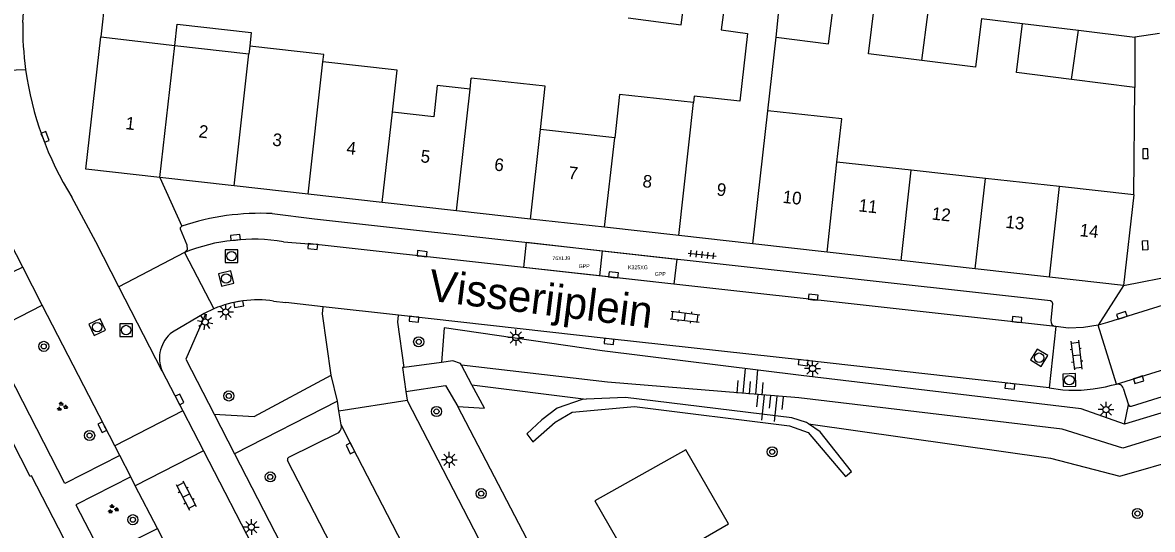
# Model space of a CAD drawing. Extents: x 132994 to 136000, y 393499 to 395512.
# Drawn here: x 134759.1 to 134848.7, y 394517.6 to 394557.8 of the extents above; entities that cross this region are included whole.
import ezdxf

# ---------------------------------------------------------------- set-up
doc = ezdxf.new("R2010")
doc.units = 0
for name, color, linetype in [('bp-anno-kenteken', 7, 'Continuous'), ('bp-grn-parkeervak', 7, 'Continuous'), ('gg-afsc-hekwerk', 7, 'Continuous'), ('gg-afsc-muur', 7, 'Continuous'), ('gg-anno-huisnummerreeks BGT', 7, 'Continuous'), ('gg-anno-openbare ruimte label', 7, 'Continuous'), ('gg-bbg-bijgebouw', 7, 'Continuous'), ('gg-bbg-gedigitaliseerde bebouwing', 7, 'Continuous'), ('gg-bbg-gedigitaliseerde bijgebouw', 7, 'Continuous'), ('gg-bbg-hoofdgebouw', 7, 'Continuous'), ('gg-bbg-luifel en loopbrug', 7, 'Continuous'), ('gg-bbg-tussenscheiding', 7, 'Continuous'), ('gg-knt-bovenkant onderkant talud', 7, 'Continuous'), ('gg-knt-verharding', 7, 'Continuous'), ('gg-knt-verharding nz', 7, 'Continuous'), ('gt-grn-groengrens', 7, 'Continuous'), ('gt-grn-weggrens', 7, 'Continuous'), ('gt-symb-boom', 7, 'Continuous'), ('gt-symb-groenvak', 7, 'Continuous'), ('gt-symb-klinker verharding', 7, 'Continuous'), ('gt-symb-kolk', 7, 'Continuous'), ('gt-symb-kolk center center', 7, 'Continuous'), ('gt-symb-lichtmast', 7, 'Continuous'), ('gt-symb-rioolschacht', 7, 'Continuous'), ('gt-symb-talud symbool', 7, 'Continuous'), ('gt-symb-tegel verharding', 7, 'Continuous'), ('kenmerkpunt gehandicapten parkeerplaats', 7, 'Continuous')]:
    doc.layers.add(name, color=color, linetype=linetype)

# ---------------------------------------------------------------- blocks, each defined once
blk = doc.blocks.new('gt0-KOLK')
at = {"layer": 'gt-symb-kolk'}
blk.add_lwpolyline([(0, 0), (0.375, 0), (0.375, 0.4), (-0.375, 0.4), (-0.375, 0), (0, 0)], dxfattribs=at)
blk = doc.blocks.new('gt0-LMAST')
at = {"layer": 'gt-symb-lichtmast'}
for p, q in [((-0.182, 0.173), (-0.447, 0.438)), ((-0.005, 0.246), (-0.005, 0.621)), ((0.172, 0.173), (0.437, 0.438)), ((-0.255, -0.004), (-0.63, -0.004)), ((-0.182, -0.181), (-0.447, -0.446)), ((-0.005, -0.254), (-0.005, -0.629)), ((0.437, -0.446), (0.172, -0.181)), ((0.245, -0.004), (0.62, -0.004))]:
    blk.add_line(p, q, dxfattribs=at)
blk.add_circle((-0.005, -0.004), 0.25, dxfattribs=at)
blk = doc.blocks.new('gt0-RS')
at = {"layer": 'gt-symb-rioolschacht'}
blk.add_lwpolyline([(-0.5, -0.5), (0.5, -0.5), (0.5, 0.5), (-0.5, 0.5)], close=True, dxfattribs=at)
blk.add_circle((0, 0), 0.375, dxfattribs=at)
blk = doc.blocks.new('gt0-KL1')
at = {"layer": 'gt-symb-klinker verharding'}
for p, q in [((-1.15, 0.3), (1.15, 0.3)), ((-1, -0.3), (-1, 0.3)), ((-0.5, 0.3), (-0.5, 0.45)), ((0, -0.3), (0, 0.3)), ((0.5, 0.3), (0.5, 0.45)), ((1, -0.3), (1, 0.3)), ((-1.15, -0.3), (1.15, -0.3)), ((-0.5, -0.45), (-0.5, -0.3)), ((0.5, -0.45), (0.5, -0.3))]:
    blk.add_line(p, q, dxfattribs=at)
blk = doc.blocks.new('gt0-TEG1')
at = {"layer": 'gt-symb-tegel verharding'}
for p, q in [((-1.125, 0), (1.125, 0)), ((-0.9, -0.25), (-0.9, 0.25)), ((-0.45, -0.25), (-0.45, 0.25)), ((0, -0.25), (0, 0.25)), ((0.45, -0.25), (0.45, 0.25)), ((0.9, -0.25), (0.9, 0.25))]:
    blk.add_line(p, q, dxfattribs=at)
blk = doc.blocks.new('gt0-TALUD_1')
at = {"layer": 'gt-symb-talud symbool'}
for p, q in [((-1, -1), (-1, 0)), ((-0.5, -2), (-0.5, 0)), ((0, -1), (0, 0)), ((0.5, -2), (0.5, 0)), ((1, -1), (1, 0))]:
    blk.add_line(p, q, dxfattribs=at)
blk = doc.blocks.new('gt0-KOLKCC')
at = {"layer": 'gt-symb-kolk center center'}
blk.add_lwpolyline([(-0.375, 0.2), (0.375, 0.2), (0.375, -0.2), (-0.375, -0.2)], close=True, dxfattribs=at)
blk = doc.blocks.new('gt0-BOOM')
at = {"layer": 'gt-symb-boom'}
for radius in [0.4, 0.2]:
    blk.add_circle((0, 0), radius, dxfattribs=at)
blk = doc.blocks.new('gt0-GRVAK')
at = {"layer": 'gt-symb-groenvak'}
for p, q in [((-0.11, 0.189), (-0.228, 0.24)), ((-0.182, 0.153), (0.088, 0.153)), ((-0.091, 0.211), (-0.156, 0.322)), ((-0.047, 0.214), (-0.047, 0.393)), ((-0.004, 0.211), (0.061, 0.322)), ((0.015, 0.189), (0.133, 0.24)), ((0.262, -0.052), (0.197, 0.059)), ((0.305, -0.049), (0.305, 0.13)), ((0.349, -0.052), (0.414, 0.059)), ((-0.245, -0.228), (-0.363, -0.177)), ((-0.318, -0.264), (-0.047, -0.264)), ((-0.226, -0.206), (-0.291, -0.095)), ((-0.183, -0.203), (-0.183, -0.024)), ((-0.139, -0.206), (-0.074, -0.095)), ((-0.12, -0.228), (-0.002, -0.177)), ((0.243, -0.074), (0.125, -0.023)), ((0.17, -0.11), (0.441, -0.11)), ((0.368, -0.074), (0.486, -0.023))]:
    blk.add_line(p, q, dxfattribs=at)

msp = doc.modelspace()

# ---------------------------------------------------------------- linework, layer by layer
at = {"layer": 'bp-grn-parkeervak'}
msp.add_line((134805.083, 394539.713), (134804.863, 394537.725), dxfattribs=at)
for points in [[(134804.863, 394537.725), (134798.859, 394538.39), (134799.08, 394540.381), (134805.083, 394539.713)], [(134805.083, 394539.713), (134810.989, 394539.056), (134810.769, 394537.07), (134804.863, 394537.725)]]:
    msp.add_lwpolyline(points, dxfattribs=at)
at = {"layer": 'gg-afsc-hekwerk'}
msp.add_line((134814.564, 394487.246), (134793.641, 394527.364), dxfattribs=at)
at = {"layer": 'gg-afsc-muur'}
for p, q in [((134765.71, 394560.14), (134765.332, 394556.654)), ((134847.21, 394544.15), (134847.3, 394552.65))]:
    msp.add_line(p, q, dxfattribs=at)
at = {"layer": 'gg-bbg-bijgebouw'}
for p, q in [((134823.01, 394556.11), (134823.51, 394559.98)), ((134838.39, 394557.72), (134842.845, 394557.185)), ((134842.845, 394557.185), (134847.3, 394556.65)), ((134847.3, 394556.65), (134847.3, 394552.65)), ((134847.3, 394552.65), (134842.281, 394553.292))]:
    msp.add_line(p, q, dxfattribs=at)
for points in [[(134807.133, 394558.166), (134811.34, 394557.62), (134811.84, 394561.46)], [(134830.42, 394554.78), (134826.18, 394555.31), (134826.67, 394559.18)], [(134835.15, 394558.12), (134834.66, 394554.25), (134830.42, 394554.78)], [(134842.281, 394553.292), (134837.92, 394553.85), (134838.39, 394557.72)]]:
    msp.add_lwpolyline(points, dxfattribs=at)
at = {"layer": 'gg-bbg-gedigitaliseerde bebouwing'}
for p, q in [((134765.332, 394556.654), (134771.197, 394555.988)), ((134818.201, 394550.808), (134818.862, 394556.647)), ((134771.197, 394555.988), (134777.072, 394555.32)), ((134777.14, 394555.929), (134777.072, 394555.32)), ((134794.605, 394552.529), (134794.702, 394553.391)), ((134824.063, 394550.164), (134818.201, 394550.808)), ((134823.686, 394546.736), (134824.063, 394550.164)), ((134806.07, 394548.672), (134800.194, 394549.317)), ((134829.577, 394546.088), (134823.686, 394546.736)), ((134835.453, 394545.442), (134829.577, 394546.088)), ((134841.33, 394544.796), (134835.453, 394545.442)), ((134847.21, 394544.15), (134841.33, 394544.796))]:
    msp.add_line(p, q, dxfattribs=at)
for points in [[(134814.52, 394557.21), (134816.589, 394556.942), (134815.997, 394551.563), (134812.38, 394551.961), (134812.324, 394551.454)], [(134782.948, 394554.675), (134783.015, 394555.271), (134777.14, 394555.929)], [(134788.45, 394550.688), (134788.823, 394554.017), (134782.948, 394554.675)], [(134794.605, 394552.529), (134792.011, 394552.82), (134791.732, 394550.323), (134788.45, 394550.688)], [(134800.194, 394549.317), (134800.571, 394552.746), (134794.702, 394553.391)], [(134812.324, 394551.454), (134806.447, 394552.1), (134806.07, 394548.672)]]:
    msp.add_lwpolyline(points, dxfattribs=at)
at = {"layer": 'gg-bbg-gedigitaliseerde bijgebouw'}
msp.add_line((134818.862, 394556.647), (134823.01, 394556.11), dxfattribs=at)
at = {"layer": 'gg-bbg-hoofdgebouw'}
for p, q in [((134815.02, 394561.08), (134814.52, 394557.21)), ((134764.15, 394546.18), (134765.332, 394556.654)), ((134770.025, 394545.522), (134764.15, 394546.18)), ((134775.9, 394544.863), (134770.025, 394545.522)), ((134781.775, 394544.205), (134775.9, 394544.863)), ((134787.65, 394543.546), (134781.775, 394544.205)), ((134847.21, 394544.15), (134846.41, 394536.96)), ((134793.525, 394542.888), (134787.65, 394543.546)), ((134799.4, 394542.229), (134793.525, 394542.888)), ((134805.275, 394541.571), (134799.4, 394542.229)), ((134811.15, 394540.912), (134805.275, 394541.571)), ((134817.026, 394540.253), (134811.15, 394540.912)), ((134822.901, 394539.595), (134817.026, 394540.253)), ((134828.776, 394538.936), (134822.901, 394539.595)), ((134834.651, 394538.278), (134828.776, 394538.936)), ((134840.526, 394537.62), (134834.651, 394538.278)), ((134846.41, 394536.96), (134840.526, 394537.62))]:
    msp.add_line(p, q, dxfattribs=at)
msp.add_lwpolyline([(134762.86, 394516.03), (134759.853, 394521.885), (134759.751, 394521.832), (134758.256, 394524.739)], dxfattribs=at)
at = {"layer": 'gg-bbg-luifel en loopbrug'}
msp.add_lwpolyline([(134771.197, 394555.988), (134771.386, 394557.677), (134777.262, 394557.019), (134777.14, 394555.929)], dxfattribs=at)
at = {"layer": 'gg-bbg-tussenscheiding'}
for p, q in [((134818.862, 394556.647), (134819.265, 394560.53)), ((134830.42, 394554.78), (134830.91, 394558.65)), ((134842.281, 394553.292), (134842.845, 394557.185)), ((134770.025, 394545.522), (134771.197, 394555.988)), ((134776.699, 394551.995), (134777.072, 394555.32)), ((134781.775, 394544.205), (134782.948, 394554.675)), ((134775.9, 394544.863), (134776.699, 394551.995)), ((134793.525, 394542.888), (134794.605, 394552.529)), ((134811.15, 394540.912), (134812.324, 394551.454)), ((134787.65, 394543.546), (134788.45, 394550.688)), ((134817.026, 394540.253), (134818.201, 394550.808)), ((134799.4, 394542.229), (134800.194, 394549.317)), ((134805.275, 394541.571), (134806.07, 394548.672)), ((134822.901, 394539.595), (134823.686, 394546.736)), ((134828.776, 394538.936), (134829.577, 394546.088)), ((134834.651, 394538.278), (134835.453, 394545.442)), ((134840.526, 394537.62), (134841.33, 394544.796))]:
    msp.add_line(p, q, dxfattribs=at)
at = {"layer": 'gg-knt-bovenkant onderkant talud'}
msp.add_line((134794.738, 394529.083), (134803.807, 394527.944), dxfattribs=at)
for points in [[(134903.322, 394542.996), (134888.889, 394539.2), (134874.611, 394534.505), (134846.475, 394525.956)], [(134902.83, 394541.444), (134889.356, 394537.519), (134875.26, 394532.856), (134861.057, 394528.592), (134846.353, 394524.055), (134841.548, 394525.577), (134820.677, 394528.046), (134805.504, 394529.291), (134793.918, 394530.634)], [(134821.422, 394526.002), (134840.615, 394523.277), (134846.097, 394521.845), (134861.561, 394526.278), (134876.137, 394530.721), (134890.199, 394535.246), (134904.295, 394539.949)], [(134846.475, 394525.956), (134843.048, 394527.172), (134820.849, 394529.823), (134805.09, 394531.768), (134792.545, 394533.592), (134792.342, 394530.867)]]:
    msp.add_lwpolyline(points, dxfattribs=at)
at = {"layer": 'gg-knt-verharding'}
for p, q in [((134759.146, 394557.792), (134759.594, 394563.762)), ((134835.15, 394558.12), (134838.39, 394557.72)), ((134759.151, 394538.42), (134753.77, 394548.87)), ((134764.949, 394540.43), (134763.047, 394543.948)), ((134778.933, 394542.66), (134782.287, 394542.25)), ((134766.776, 394536.864), (134764.949, 394540.43)), ((134779.809, 394540.431), (134782.159, 394540.241)), ((134771.972, 394539.577), (134774.301, 394535.117)), ((134760.701, 394535.411), (134759.151, 394538.42)), ((134770.203, 394530.177), (134766.776, 394536.864)), ((134766.447, 394524.252), (134760.701, 394535.411)), ((134774.301, 394535.117), (134773.538, 394534.731)), ((134779.027, 394535.729), (134780.001, 394535.613)), ((134782.976, 394535.277), (134780.001, 394535.613)), ((134788.938, 394534.605), (134782.976, 394535.277)), ((134841.046, 394533.714), (134840.519, 394528.848)), ((134841.046, 394533.714), (134841.005, 394533.719)), ((134845.836, 394529.13), (134844.395, 394533.821)), ((134772.067, 394531.133), (134774.325, 394526.754)), ((134789.386, 394530.467), (134789.239, 394530.447)), ((134789.239, 394530.447), (134789.524, 394528.55)), ((134792.342, 394530.867), (134789.386, 394530.467)), ((134794.738, 394529.083), (134793.918, 394530.634)), ((134770.203, 394530.177), (134771.832, 394527.025)), ((134784.101, 394527.799), (134783.609, 394529.86)), ((134840.519, 394528.848), (134841.585, 394528.7)), ((134845.438, 394529.051), (134845.836, 394529.13)), ((134846.383, 394528.822), (134846.789, 394527.507)), ((134784.101, 394527.799), (134775.944, 394523.613)), ((134784.217, 394527.035), (134784.101, 394527.799)), ((134784.217, 394527.035), (134789.625, 394527.871)), ((134789.524, 394528.55), (134789.625, 394527.871)), ((134771.832, 394527.025), (134766.447, 394524.252)), ((134771.832, 394527.025), (134773.466, 394523.864)), ((134784.394, 394525.918), (134784.217, 394527.035)), ((134774.325, 394526.754), (134775.944, 394523.613)), ((134780.233, 394523.357), (134784.202, 394525.317)), ((134766.836, 394523.496), (134766.447, 394524.252)), ((134766.836, 394523.496), (134762.493, 394521.26)), ((134767.709, 394521.8), (134766.836, 394523.496)), ((134773.466, 394523.864), (134768.075, 394521.089)), ((134773.466, 394523.864), (134795.28, 394481.66)), ((134775.944, 394523.613), (134792.28, 394491.93)), ((134794.854, 394494.642), (134780.138, 394523.09)), ((134767.709, 394521.8), (134763.371, 394519.575)), ((134768.075, 394521.089), (134767.709, 394521.8)), ((134769.821, 394517.698), (134768.075, 394521.089)), ((134770.764, 394515.867), (134769.821, 394517.698))]:
    msp.add_line(p, q, dxfattribs=at)
for points in [[(134759.151, 394538.42), (134756.685, 394537.23), (134755.442, 394539.599), (134753.574, 394538.638), (134746.471, 394552.465)], [(134903.79, 394552.342), (134886.875, 394547.03), (134845.119, 394534.018), (134844.395, 394533.821)], [(134846.789, 394527.507), (134846.879, 394527.398), (134847.025, 394527.385), (134904.351, 394545.273)], [(134782.287, 394542.25), (134840.601, 394535.761), (134840.727, 394535.685), (134840.765, 394535.54), (134840.631, 394534.175)], [(134771.972, 394539.577), (134772.199, 394539.82), (134772.178, 394540.153), (134771.658, 394541.411), (134771.664, 394541.557), (134771.762, 394541.668)], [(134762.493, 394521.26), (134756.359, 394533.177), (134760.701, 394535.411)], [(134783.609, 394529.86), (134782.911, 394534.702), (134782.976, 394535.277)], [(134773.538, 394534.731), (134773.612, 394534.622), (134772.067, 394531.133)], [(134789.386, 394530.467), (134788.875, 394534.047), (134788.938, 394534.605)], [(134840.519, 394528.848), (134821.038, 394531.044), (134805.643, 394532.72), (134788.938, 394534.605)], [(134844.395, 394533.821), (134843.221, 394533.627), (134842.032, 394533.583), (134841.046, 394533.714)], [(134793.918, 394530.634), (134793.84, 394530.786), (134793.24, 394530.988), (134792.342, 394530.867)], [(134774.325, 394526.754), (134777.49, 394526.576), (134783.609, 394529.86)], [(134789.524, 394528.55), (134792.669, 394529.021), (134793.641, 394527.364)], [(134793.641, 394527.364), (134795.742, 394527.227), (134794.738, 394529.083)], [(134789.625, 394527.871), (134789.63, 394527.84), (134810.26, 394487.92), (134807.013, 394486.242)], [(134807.924, 394513.914), (134815.091, 394518.068), (134811.715, 394523.928), (134804.506, 394519.888), (134807.924, 394513.914)], [(134763.371, 394519.575), (134765.464, 394515.495), (134769.821, 394517.698)]]:
    msp.add_lwpolyline(points, dxfattribs=at)
for centre, radius, start, end in [((134784.779, 394557.565), 25.634, 179.49265, 187.81376), ((134784.86, 394557.565), 25.714, 187.78827, 211.9744), ((134778.004, 394522.957), 19.724, 87.3017, 108.45034), ((134777.431, 394525.871), 14.753, 80.72278, 111.71522), ((134777.773, 394526.857), 8.96, 81.95692, 112.80016), ((134841.072, 394534.155), 0.441, 177.44743, 261.26809), ((134772.556, 394531.203), 2.567, 126.75625, 203.55913), ((134842.522, 394539.733), 11.072, 265.14325, 285.26706), ((134845.956, 394528.704), 0.443, 15.46802, 105.76676), ((134783.875, 394525.753), 0.544, 306.86595, 17.70006), ((134780.39, 394523.151), 0.26, 127.33798, 193.49037)]:
    msp.add_arc(centre, radius, start, end, dxfattribs=at)
at = {"layer": 'gg-knt-verharding nz'}
msp.add_line((134841.005, 394533.719), (134782.159, 394540.241), dxfattribs=at)
for points in [[(134845.836, 394529.13), (134888.343, 394542.338), (134902.972, 394546.923), (134904.312, 394547.372)], [(134799.627, 394496.369), (134798.748, 394498.043), (134792.055, 394511.069), (134785.302, 394524.147), (134784.394, 394525.918)]]:
    msp.add_lwpolyline(points, dxfattribs=at)
at = {"layer": 'gt-grn-groengrens'}
for points in [[(134803.807, 394527.944), (134803.489, 394527.931), (134801.516, 394527.241), (134800.306, 394526.302), (134799.113, 394525.201), (134799.58, 394524.578)], [(134821.422, 394526.002), (134821.278, 394526.101), (134820.105, 394526.467), (134806.928, 394528.074), (134803.807, 394527.944)], [(134799.58, 394524.578), (134801.347, 394526.124), (134802.701, 394526.917), (134807.63, 394527.36), (134819.928, 394525.832), (134821.404, 394525.314), (134824.358, 394521.823), (134824.829, 394522.225), (134822.357, 394525.358), (134821.422, 394526.002)]]:
    msp.add_lwpolyline(points, dxfattribs=at)
at = {"layer": 'gt-grn-weggrens'}
for p, q in [((134849.26, 394556.93), (134847.3, 394556.65)), ((134752.582, 394553.845), (134759.383, 394554.08)), ((134770.025, 394545.522), (134771.762, 394541.668)), ((134771.972, 394539.577), (134766.776, 394536.864)), ((134846.41, 394536.96), (134851.22, 394537.9)), ((134846.41, 394536.96), (134844.395, 394533.821)), ((134773.538, 394534.731), (134771.02, 394533.26)), ((134846.475, 394525.956), (134846.789, 394527.507))]:
    msp.add_line(p, q, dxfattribs=at)

# ---------------------------------------------------------------- block references
at = {"layer": 'gt-symb-boom'}
for p, rotation in [((134760.815, 394532.135), -6.371822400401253), ((134764.453, 394525.067), -6.371822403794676), ((134767.886, 394518.398), -6.371822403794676)]:
    msp.add_blockref('gt0-BOOM', p, dxfattribs=dict(at, rotation=rotation))
for p in [(134790.536, 394532.494), (134775.482, 394528.203), (134791.948, 394526.975), (134818.559, 394523.773), (134778.774, 394521.787), (134795.49, 394520.465), (134847.503, 394518.89)]:
    msp.add_blockref('gt0-BOOM', p, dxfattribs=at)
at = {"layer": 'gt-symb-groenvak'}
for p in [(134762.255, 394527.358), (134766.295, 394519.24)]:
    msp.add_blockref('gt0-GRVAK', p, dxfattribs=at)
at = {"layer": 'gt-symb-klinker verharding'}
for p, rotation in [((134811.648, 394534.483), -6.719879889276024), ((134842.668, 394531.439), -83.33703637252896), ((134772.098, 394520.316), -62.66592414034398)]:
    msp.add_blockref('gt0-KL1', p, dxfattribs=dict(at, rotation=rotation))
at = {"layer": 'gt-symb-kolk'}
for p, rotation in [((134760.734, 394548.667), -68.58820899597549), ((134848.34, 394547.411), 90.6875163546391), ((134776.026, 394540.557), 5.463284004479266), ((134782.159, 394540.241), 173.64376650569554), ((134790.782, 394539.281), -6.307218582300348), ((134805.956, 394537.603), -6.412371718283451), ((134776.24, 394535.685), -170.1462920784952), ((134821.78, 394535.825), -6.250186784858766), ((134846.33, 394534.406), 17.77141934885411), ((134790.187, 394534.481), 173.49760878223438), ((134837.936, 394534.055), -6.258208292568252), ((134805.643, 394532.72), 173.78992443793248), ((134821.038, 394531.044), 173.53861165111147), ((134847.541, 394529.68), -162.76970335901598), ((134837.42, 394529.19), 173.70882393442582), ((134771.407, 394527.841), -63.40247027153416), ((134765.639, 394525.815), 117.25687177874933), ((134785.302, 394524.147), 117.13163874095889)]:
    msp.add_blockref('gt0-KOLK', p, dxfattribs=dict(at, rotation=rotation))
at = {"layer": 'gt-symb-kolk center center', "rotation": -87.31169042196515}
msp.add_blockref('gt0-KOLKCC', (134848.116, 394540.139), dxfattribs=at)
at = {"layer": 'gt-symb-lichtmast', "rotation": -145.34106377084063}
msp.add_blockref('gt0-LMAST', (134773.608, 394534.059), dxfattribs=at)
at = {"layer": 'gt-symb-lichtmast'}
for p in [(134775.243, 394534.868), (134798.24, 394532.844), (134821.756, 394530.385), (134845.018, 394527.125), (134792.969, 394523.145), (134777.277, 394517.815)]:
    msp.add_blockref('gt0-LMAST', p, dxfattribs=at)
at = {"layer": 'gt-symb-rioolschacht'}
for p in [(134775.704, 394539.289), (134767.347, 394533.427)]:
    msp.add_blockref('gt0-RS', p, dxfattribs=at)
for p, rotation in [((134775.274, 394537.514), 14.002970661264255), ((134765.058, 394533.663), -64.92082100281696), ((134839.712, 394531.236), 148.31795586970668), ((134842.107, 394529.464), -177.34393590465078)]:
    msp.add_blockref('gt0-RS', p, dxfattribs=dict(at, rotation=rotation))
at = {"layer": 'gt-symb-talud symbool'}
for p, xscale, yscale, rotation in [((134816.736, 394528.352), 1.0003664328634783, 1.0003664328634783, 175.29819168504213), ((134818.448, 394528.224), 0.9995303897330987, 0.9995303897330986, -6.030008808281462)]:
    msp.add_blockref('gt0-TALUD_1', p, dxfattribs=dict(at, xscale=xscale, yscale=yscale, rotation=rotation))
at = {"layer": 'gt-symb-tegel verharding', "rotation": -6.200970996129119}
msp.add_blockref('gt0-TEG1', (134813, 394539.408), dxfattribs=at)

# ---------------------------------------------------------------- texts
at = {"layer": 'bp-anno-kenteken'}
for s, p in [('76XLJ9', (134801.134, 394538.971)), ('K325XG', (134807.13, 394538.249))]:
    msp.add_text(s, height=0.3, dxfattribs=at).set_placement(p)
at = {"layer": 'gg-anno-huisnummerreeks BGT'}
for s, p in [('1', (134767.256, 394549.354)), ('2', (134773.058, 394548.703)), ('3', (134778.901, 394548.049)), ('4', (134784.776, 394547.39)), ('5', (134790.651, 394546.732)), ('6', (134796.49, 394546.077)), ('7', (134802.36, 394545.419)), ('8', (134808.24, 394544.76)), ('9', (134814.115, 394544.101)), ('10', (134819.347, 394543.515)), ('11', (134825.365, 394542.841)), ('12', (134831.165, 394542.191)), ('13', (134837.008, 394541.536)), ('14', (134842.888, 394540.877))]:
    msp.add_text(s, height=1, rotation=353.6, dxfattribs=at).set_placement(p)
at = {"layer": 'gg-anno-openbare ruimte label'}
msp.add_text('Visserijplein', height=2.5, rotation=352.9, dxfattribs=at).set_placement((134791.219, 394535.777))
at = {"layer": 'kenmerkpunt gehandicapten parkeerplaats'}
for p in [(134803.214, 394538.345), (134809.243, 394537.719)]:
    msp.add_text('GPP', height=0.3, dxfattribs=at).set_placement(p)

doc.saveas('drawing.dxf')
